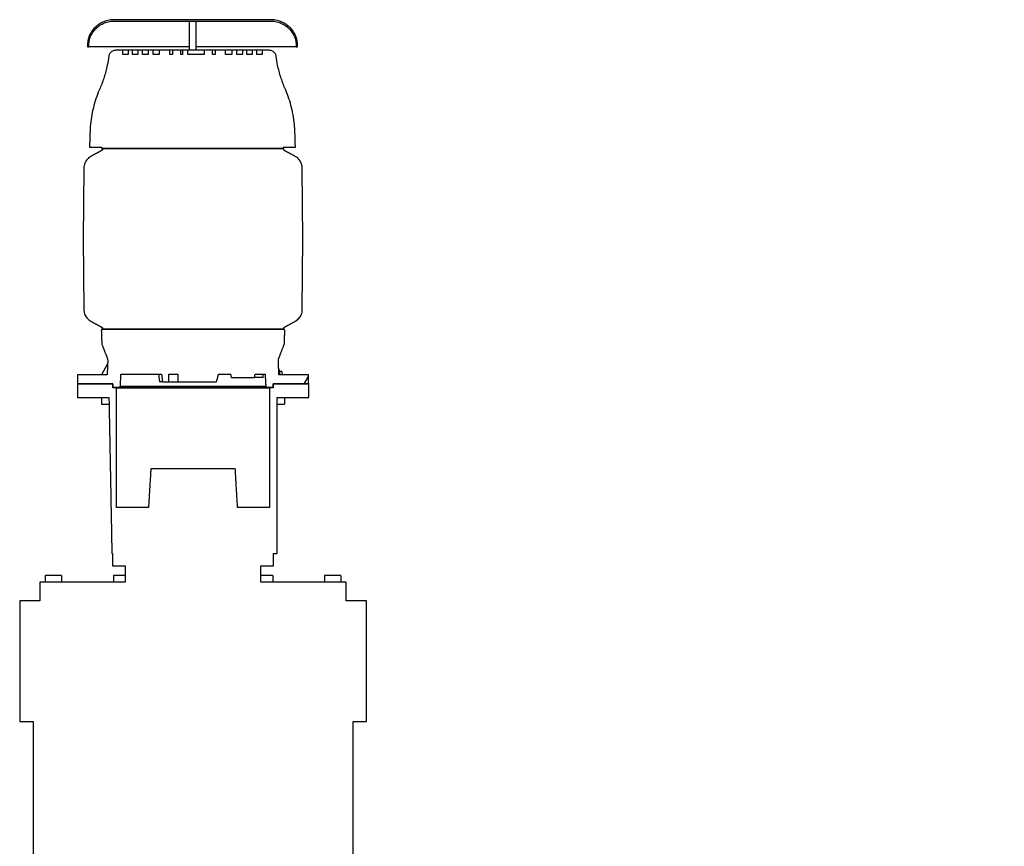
# Model space of a CAD drawing. Extents: x -89225 to 110569, y 13360 to 87647.
# Tile 433 of 478: x 87017 to 88463, y 78884 to 80099. Entities that reach past the tile are written whole.
import ezdxf

# ---------------------------------------------------------------- set-up
doc = ezdxf.new("R2010")
doc.units = 0
doc.layers.add('HIDDEN', color=7, linetype='Continuous', lineweight=9)
doc.layers.add('HIDDEN @ 100', color=7, linetype='Continuous', lineweight=9)
doc.layers.add('INSTALLATIE', color=6, linetype='Continuous')
doc.styles.add('ISO', font='ISO.SHX')

# ---------------------------------------------------------------- blocks, each defined once
blk = doc.blocks.new('*U81')
for points in [[(-14.101, 4.335), (0, 0)], [(0, 0), (2.324, 0)]]:
    blk.add_lwpolyline(points)
blk.add_circle((4.31, 0), 1.986)
blk.add_solid([(-12.552, 3.561), (-14.101, 4.335), (-12.384, 4.105)])
at = {"style": 'ISO'}
blk.add_attdef('NUMMER', (3.146, -0.835), '', height=1.8, dxfattribs=at)
blk = doc.blocks.new('*U554')
at = {"layer": 'HIDDEN @ 100'}
ref = blk.add_blockref('*U81', (88910.7, 78942.8), dxfattribs=dict(at, xscale=-100, yscale=100, zscale=100, rotation=180))
ref.add_attrib('NUMMER', '47', (89216.9, 78850.8), dxfattribs={"layer": '0', "height": 180, "style": 'ISO'})

msp = doc.modelspace()

# ---------------------------------------------------------------- hatches: boundary and pattern name
at = {"layer": 'INSTALLATIE'}
h = msp.add_hatch(dxfattribs=at)
h.set_pattern_fill('ANSI31', color=256, scale=2540, angle=-14.9998, style=0)
h.set_pattern_definition([(30.0002, (26738.4, 84288.65), (-158.7508, 274.9626), [])])
edge = h.paths.add_edge_path()
edge.add_spline(control_points=[(87118.9, 80061), (87118.9, 80063.2), (87119.1, 80065.6), (87120.1, 80070.2), (87120.8, 80072.5), (87122.5, 80076.6), (87123.7, 80078.8), (87126.4, 80082.8), (87128, 80084.6), (87131.3, 80087.8), (87133.2, 80089.4), (87137.4, 80092.1), (87139.7, 80093.3), (87144, 80095), (87146.5, 80095.8), (87151.7, 80096.8), (87154.3, 80097), (87156.7, 80097)], knot_values=[0, 0, 0, 0, 0.657014, 0.657014, 1.314027, 1.314027, 1.983662, 1.983662, 2.653297, 2.653297, 3.343253, 3.343253, 4.03321, 4.03321, 4.751693, 4.751693, 5.470175, 5.470175, 5.470175, 5.470175], degree=3, periodic=0)
edge.add_line((87156.7, 80097), (87385.6, 80097))
edge.add_spline(control_points=[(87385.6, 80097), (87388, 80097), (87390.6, 80096.8), (87395.8, 80095.8), (87398.3, 80095), (87402.6, 80093.3), (87404.9, 80092.1), (87409.1, 80089.4), (87411, 80087.8), (87414.3, 80084.6), (87415.9, 80082.8), (87418.6, 80078.8), (87419.8, 80076.6), (87421.5, 80072.5), (87422.2, 80070.2), (87423.2, 80065.6), (87423.4, 80063.2), (87423.4, 80061)], knot_values=[-5.470175, -5.470175, -5.470175, -5.470175, -4.751693, -4.751693, -4.03321, -4.03321, -3.343253, -3.343253, -2.653297, -2.653297, -1.983662, -1.983662, -1.314027, -1.314027, -0.657014, -0.657014, 0, 0, 0, 0], degree=3, periodic=0)
edge.add_line((87423.4, 80061), (87423.4, 80059))
edge.add_line((87423.4, 80059), (87425.5, 80059))
edge.add_line((87425.5, 80059), (87425.5, 80061))
edge.add_spline(control_points=[(87425.5, 80061), (87425.5, 80063.3), (87425.2, 80065.8), (87424.2, 80070.8), (87423.5, 80073.2), (87421.7, 80077.5), (87420.4, 80079.8), (87417.5, 80084), (87415.9, 80086), (87412.4, 80089.3), (87410.4, 80091), (87405.9, 80093.9), (87403.6, 80095.1), (87399, 80096.9), (87396.3, 80097.7), (87390.9, 80098.8), (87388.1, 80099), (87385.6, 80099)], knot_values=[0, 0, 0, 0, 0.69368, 0.69368, 1.38736, 1.38736, 2.094014, 2.094014, 2.800668, 2.800668, 3.528451, 3.528451, 4.256234, 4.256234, 5.0143, 5.0143, 5.772365, 5.772365, 5.772365, 5.772365], degree=3, periodic=0)
edge.add_line((87385.6, 80099), (87156.7, 80099))
edge.add_spline(control_points=[(87156.7, 80099), (87154.2, 80099), (87151.4, 80098.8), (87146, 80097.7), (87143.3, 80096.9), (87138.7, 80095.1), (87136.4, 80093.9), (87131.9, 80091), (87129.9, 80089.3), (87126.4, 80086), (87124.8, 80084), (87121.9, 80079.8), (87120.6, 80077.5), (87118.8, 80073.2), (87118.1, 80070.8), (87117.1, 80065.8), (87116.8, 80063.3), (87116.8, 80061)], knot_values=[-5.772365, -5.772365, -5.772365, -5.772365, -5.0143, -5.0143, -4.256234, -4.256234, -3.528451, -3.528451, -2.800668, -2.800668, -2.094014, -2.094014, -1.38736, -1.38736, -0.69368, -0.69368, 0, 0, 0, 0], degree=3, periodic=0)
edge.add_line((87116.8, 80061), (87116.8, 80059))
edge.add_line((87116.8, 80059), (87118.9, 80059))
edge.add_line((87118.9, 80059), (87118.9, 80061))
h = msp.add_hatch(dxfattribs=at)
h.set_pattern_fill('ANSI31', color=256, scale=2540, angle=15.0002, style=0)
h.set_pattern_definition([(60.00025, (26738.4, 84288.65), (-274.9637, 158.7488), [])])
edge = h.paths.add_edge_path()
edge.add_line((87328.1, 79573), (87362.2, 79573))
edge.add_line((87362.2, 79573), (87363.1, 79578))
edge.add_line((87363.1, 79578), (87377.8, 79578))
edge.add_line((87377.8, 79578), (87378.8, 79560))
edge.add_spline(control_points=[(87378.8, 79560), (87379.4, 79559.5), (87379.9, 79559)], knot_values=[0, 0, 0, 0.146789, 0.146789, 0.146789], weights=[1, 1.000011, 1], degree=2, periodic=0)
edge.add_line((87379.9, 79559), (87389.1, 79559))
edge.add_spline(control_points=[(87389.1, 79559), (87389.4, 79559.2), (87389.7, 79559.5)], knot_values=[0, 0, 0, 0.072961, 0.072961, 0.072961], weights=[1, 1.000002, 1], degree=2, periodic=0)
edge.add_line((87389.7, 79559.5), (87389.7, 79564))
edge.add_line((87389.7, 79564), (87441.8, 79564))
edge.add_line((87441.8, 79564), (87441.5, 79577))
edge.add_line((87441.5, 79577), (87398.1, 79577))
edge.add_line((87398.1, 79577), (87397.4, 79597))
edge.add_line((87397.4, 79597), (87397.6, 79600.4))
edge.add_spline(control_points=[(87397.6, 79600.4), (87401.7, 79611.1), (87406.1, 79622.6)], knot_values=[0, 0, 0, 2.382079, 2.382079, 2.382079], weights=[1, 1.000487, 1], degree=2, periodic=0)
edge.add_line((87406.1, 79622.6), (87406.8, 79641.5))
edge.add_line((87406.8, 79641.5), (87406.3, 79644))
edge.add_line((87406.3, 79644), (87405.1, 79644))
edge.add_line((87405.1, 79644), (87139, 79644))
edge.add_line((87139, 79644), (87137.7, 79644))
edge.add_line((87137.7, 79644), (87137.3, 79641.5))
edge.add_line((87137.3, 79641.5), (87138, 79622.6))
edge.add_spline(control_points=[(87138, 79622.6), (87142.3, 79611.1), (87146.5, 79600.4)], knot_values=[0, 0, 0, 2.382079, 2.382079, 2.382079], weights=[1, 1.000487, 1], degree=2, periodic=0)
edge.add_line((87146.5, 79600.4), (87146.7, 79597))
edge.add_line((87146.7, 79597), (87145.9, 79577))
edge.add_line((87145.9, 79577), (87102.5, 79577))
edge.add_line((87102.5, 79577), (87102.2, 79564))
edge.add_line((87102.2, 79564), (87154.4, 79564))
edge.add_line((87154.4, 79564), (87154.4, 79559.5))
edge.add_spline(control_points=[(87154.4, 79559.5), (87154.6, 79559.2), (87154.9, 79559)], knot_values=[0, 0, 0, 0.072961, 0.072961, 0.072961], weights=[1, 1.000002, 1], degree=2, periodic=0)
edge.add_line((87154.9, 79559), (87164.1, 79559))
edge.add_spline(control_points=[(87164.1, 79559), (87164.7, 79559.5), (87165.2, 79560)], knot_values=[0, 0, 0, 0.146789, 0.146789, 0.146789], weights=[1, 1.000011, 1], degree=2, periodic=0)
edge.add_line((87165.2, 79560), (87166.2, 79578))
edge.add_line((87166.2, 79578), (87225.8, 79578))
edge.add_line((87225.8, 79578), (87227, 79567))
edge.add_line((87227, 79567), (87236.2, 79567))
edge.add_line((87236.2, 79567), (87236.2, 79578))
edge.add_line((87236.2, 79578), (87249.8, 79578))
edge.add_line((87249.8, 79578), (87249.8, 79567))
edge.add_line((87249.8, 79567), (87306.5, 79567))
edge.add_spline(control_points=[(87306.5, 79567), (87308, 79572.3), (87309.5, 79578)], knot_values=[0, 0, 0, 1.139962, 1.139962, 1.139962], weights=[1, 1.000364, 1], degree=2, periodic=0)
edge.add_line((87309.5, 79578), (87327.2, 79578))
edge.add_line((87327.2, 79578), (87328.1, 79573))

# ---------------------------------------------------------------- linework, layer by layer
for p, q in [((87385.6, 80099), (87156.7, 80099)), ((87156.7, 80097), (87385.6, 80097)), ((87266.2, 80097), (87266.2, 80054)), ((87276.2, 80097), (87276.2, 80054)), ((87116.8, 80061), (87116.8, 80059)), ((87118.9, 80059), (87118.9, 80061)), ((87423.4, 80061), (87423.4, 80059)), ((87425.5, 80059), (87425.5, 80061)), ((87116.8, 80059), (87118.9, 80059)), ((87266.2, 80059), (87118.9, 80059)), ((87169, 80054), (87158.8, 80054)), ((87169, 80048), (87169, 80054)), ((87176.7, 80054), (87169, 80054)), ((87176.7, 80048), (87169, 80048)), ((87183.3, 80054), (87176.7, 80054)), ((87176.7, 80054), (87176.7, 80048)), ((87183.3, 80048), (87183.3, 80054)), ((87191.1, 80054), (87183.3, 80054)), ((87191.1, 80048), (87183.3, 80048)), ((87198, 80054), (87191.1, 80054)), ((87191.1, 80054), (87191.1, 80048)), ((87198, 80048), (87198, 80054)), ((87206.2, 80054), (87198, 80054)), ((87206.2, 80048), (87198, 80048)), ((87213.4, 80054), (87206.2, 80054)), ((87206.2, 80054), (87206.2, 80048)), ((87213.4, 80048), (87213.4, 80054)), ((87222.4, 80054), (87213.4, 80054)), ((87222.4, 80048), (87213.4, 80048)), ((87237.8, 80054), (87222.4, 80054)), ((87222.4, 80054), (87222.4, 80048)), ((87237.8, 80048), (87237.8, 80054)), ((87241.7, 80054), (87237.8, 80054)), ((87241.7, 80048), (87237.8, 80048)), ((87254.2, 80054), (87241.7, 80054)), ((87241.7, 80054), (87241.7, 80048)), ((87254.2, 80048), (87254.2, 80054)), ((87254.3, 80054), (87254.2, 80054)), ((87256.7, 80048), (87254.2, 80048)), ((87256.7, 80054), (87254.3, 80054)), ((87264.2, 80054), (87256.7, 80054)), ((87256.7, 80054), (87256.7, 80048)), ((87264.2, 80048), (87264.2, 80054)), ((87266.9, 80054), (87264.2, 80054)), ((87288.1, 80048), (87264.2, 80048)), ((87288.1, 80054), (87266.9, 80054)), ((87423.4, 80059), (87276.2, 80059)), ((87300.6, 80054), (87288.1, 80054)), ((87288.1, 80054), (87288.1, 80048)), ((87300.6, 80048), (87300.6, 80054)), ((87304.5, 80054), (87300.6, 80054)), ((87304.5, 80048), (87300.6, 80048)), ((87319.9, 80054), (87304.5, 80054)), ((87304.5, 80054), (87304.5, 80048)), ((87319.9, 80048), (87319.9, 80054)), ((87322.8, 80054), (87319.9, 80054)), ((87328.9, 80048), (87319.9, 80048)), ((87328.9, 80054), (87322.8, 80054)), ((87336.1, 80054), (87328.9, 80054)), ((87328.9, 80054), (87328.9, 80048)), ((87336.1, 80048), (87336.1, 80054)), ((87344.4, 80054), (87336.1, 80054)), ((87344.4, 80048), (87336.1, 80048)), ((87351.2, 80054), (87344.4, 80054)), ((87344.4, 80054), (87344.4, 80048)), ((87351.2, 80048), (87351.2, 80054)), ((87359, 80054), (87351.2, 80054)), ((87359, 80048), (87351.2, 80048)), ((87365.7, 80054), (87359, 80054)), ((87359, 80054), (87359, 80048)), ((87365.7, 80048), (87365.7, 80054)), ((87373.3, 80054), (87365.7, 80054)), ((87373.3, 80048), (87365.7, 80048)), ((87383.5, 80054), (87373.3, 80054)), ((87373.3, 80054), (87373.3, 80048)), ((87423.4, 80059), (87425.5, 80059)), ((87120, 79911.5), (87137.7, 79911.5)), ((87137.7, 79911.5), (87137.7, 79909.9)), ((87137.7, 79909.9), (87404.6, 79909.9)), ((87405.1, 79909.9), (87139, 79909.9)), ((87404.6, 79909.9), (87404.6, 79911.5)), ((87404.6, 79911.5), (87422.3, 79911.5)), ((87111.6, 79880.5), (87110.7, 79776.9)), ((87433.3, 79776.9), (87432.4, 79880.5)), ((87110.7, 79776.9), (87111.6, 79673.4)), ((87432.4, 79673.4), (87433.3, 79776.9)), ((87406.3, 79644), (87137.7, 79644)), ((87139, 79644), (87405.1, 79644)), ((87146.5, 79600.4), (87146.7, 79597)), ((87397.4, 79597), (87397.6, 79600.4)), ((87146.5, 79593.4), (87137.8, 79577)), ((87398.5, 79584.6), (87399.5, 79577)), ((87145.9, 79577), (87102.5, 79577)), ((87166.2, 79578), (87225.8, 79578)), ((87221.2, 79578), (87222.6, 79567)), ((87225.8, 79578), (87227, 79567)), ((87236.2, 79567), (87236.2, 79578)), ((87236.2, 79578), (87249.8, 79578)), ((87249.8, 79578), (87249.8, 79567)), ((87309.5, 79578), (87327.2, 79578)), ((87327.2, 79578), (87328.1, 79573)), ((87328.1, 79573), (87362.2, 79573)), ((87362.2, 79573), (87363.1, 79578)), ((87374.9, 79573), (87362.2, 79573)), ((87363.1, 79578), (87377.8, 79578)), ((87441.5, 79577), (87398.1, 79577)), ((87398.9, 79582), (87399.3, 79582)), ((87402.6, 79582), (87399.3, 79582)), ((87402.6, 79582), (87402.7, 79577)), ((87102.2, 79564), (87154.4, 79564)), ((87154.4, 79564), (87102.2, 79564)), ((87102.2, 79564), (87102.2, 79544)), ((87154.4, 79564), (87154.4, 79559.5)), ((87154.4, 79558), (87154.4, 79564)), ((87159.7, 79558), (87154.4, 79558)), ((87154.9, 79559), (87164.1, 79559)), ((87159.7, 79382), (87159.7, 79558)), ((87159.7, 79558), (87384.3, 79558)), ((87379.9, 79559), (87164.1, 79559)), ((87378.8, 79560), (87165.2, 79560)), ((87227, 79567), (87222.6, 79567)), ((87227, 79567), (87236.2, 79567)), ((87236.2, 79567), (87249.8, 79567)), ((87249.8, 79567), (87306.5, 79567)), ((87379.9, 79559), (87389.1, 79559)), ((87389.7, 79558), (87384.3, 79558)), ((87384.3, 79558), (87384.3, 79382)), ((87389.7, 79559.5), (87389.7, 79564)), ((87389.7, 79564), (87441.8, 79564)), ((87441.8, 79564), (87389.7, 79564)), ((87389.7, 79564), (87389.7, 79558)), ((87441.8, 79544), (87441.8, 79564)), ((87102.2, 79544), (87148.5, 79544)), ((87137.7, 79544), (87137.7, 79534)), ((87395.5, 79314.5), (87395.5, 79544)), ((87395.5, 79544), (87441.8, 79544)), ((87406.4, 79544), (87406.4, 79534)), ((87137.7, 79534), (87148.7, 79534)), ((87395.5, 79534), (87406.4, 79534)), ((87334, 79439), (87210, 79439)), ((87206.6, 79382), (87159.7, 79382)), ((87384.3, 79382), (87337.4, 79382)), ((87152.8, 79314.5), (87153.8, 79314.5)), ((87153.8, 79314.5), (87153.8, 79296.5)), ((87390.2, 79296.5), (87390.2, 79314.5)), ((87390.2, 79314.5), (87395.5, 79314.5)), ((87153.8, 79296.5), (87172.3, 79296.5)), ((87172.3, 79296.5), (87172.3, 79272.5)), ((87371.7, 79272.5), (87371.7, 79296.5)), ((87371.7, 79296.5), (87390.2, 79296.5)), ((87055, 79281.9), (87055, 79272.5)), ((87078.4, 79282.5), (87055.6, 79282.5)), ((87079, 79281.9), (87079, 79272.5)), ((87155, 79281.9), (87155, 79272.5)), ((87172.3, 79282.5), (87155.6, 79282.5)), ((87388.4, 79282.5), (87371.7, 79282.5)), ((87389, 79281.9), (87389, 79272.5)), ((87465, 79281.9), (87465, 79272.5)), ((87488.4, 79282.5), (87465.6, 79282.5)), ((87489, 79281.9), (87489, 79272.5)), ((87172.3, 79272.5), (87047, 79272.5)), ((87047, 79272.5), (87047, 79245)), ((87497, 79272.5), (87371.7, 79272.5)), ((87497, 79245), (87497, 79272.5)), ((87047, 79245), (87017.4, 79245)), ((87017.4, 79245), (87017.4, 79067.5)), ((87526.6, 79245), (87497, 79245)), ((87526.6, 79067.5), (87526.6, 79245)), ((87017.4, 79067.5), (87037, 79067.5)), ((87037, 79067.5), (87037, 78854)), ((87507, 78854), (87507, 79067.5)), ((87507, 79067.5), (87526.6, 79067.5))]:
    msp.add_line(p, q, dxfattribs=at)
for centre, start, end in [((87055.6, 79281.9), 90, 180), ((87078.4, 79281.9), 0, 90), ((87155.6, 79281.9), 90, 180), ((87388.4, 79281.9), 0, 90), ((87465.6, 79281.9), 90, 180), ((87488.4, 79281.9), 0, 90)]:
    msp.add_arc(centre, 0.6, start, end, dxfattribs=at)
for centre, major_axis, ratio, start_param, end_param in [((87393.7, 79582), (0, -10), 0.5, 1.832596, 2.211095), ((87216.3, 78201.5), (93.4, 2126.5), 0.060554, 5.416008, 5.419089)]:
    msp.add_ellipse(centre, major_axis=major_axis, ratio=ratio, start_param=start_param, end_param=end_param, dxfattribs=at)
for points, knots in [([(87156.7, 80099), (87154.2, 80099), (87151.4, 80098.8), (87146, 80097.7), (87143.3, 80096.9), (87138.7, 80095.1), (87136.4, 80093.9), (87131.9, 80091), (87129.9, 80089.3), (87126.4, 80086), (87124.8, 80084), (87121.9, 80079.8), (87120.6, 80077.5), (87118.8, 80073.2), (87118.1, 80070.8), (87117.1, 80065.8), (87116.8, 80063.3), (87116.8, 80061)], [-5.772365, -5.772365, -5.772365, -5.772365, -5.0143, -5.0143, -4.256234, -4.256234, -3.528451, -3.528451, -2.800668, -2.800668, -2.094014, -2.094014, -1.38736, -1.38736, -0.69368, -0.69368, 0, 0, 0, 0]), ([(87118.9, 80061), (87118.9, 80063.2), (87119.1, 80065.6), (87120.1, 80070.2), (87120.8, 80072.5), (87122.5, 80076.6), (87123.7, 80078.8), (87126.4, 80082.8), (87128, 80084.6), (87131.3, 80087.8), (87133.2, 80089.4), (87137.4, 80092.1), (87139.7, 80093.3), (87144, 80095), (87146.5, 80095.8), (87151.7, 80096.8), (87154.3, 80097), (87156.7, 80097)], [0, 0, 0, 0, 0.657014, 0.657014, 1.314027, 1.314027, 1.983662, 1.983662, 2.653297, 2.653297, 3.343253, 3.343253, 4.03321, 4.03321, 4.751693, 4.751693, 5.470175, 5.470175, 5.470175, 5.470175]), ([(87425.5, 80061), (87425.5, 80063.3), (87425.2, 80065.8), (87424.2, 80070.8), (87423.5, 80073.2), (87421.7, 80077.5), (87420.4, 80079.8), (87417.5, 80084), (87415.9, 80086), (87412.4, 80089.3), (87410.4, 80091), (87405.9, 80093.9), (87403.6, 80095.1), (87399, 80096.9), (87396.3, 80097.7), (87390.9, 80098.8), (87388.1, 80099), (87385.6, 80099)], [0, 0, 0, 0, 0.69368, 0.69368, 1.38736, 1.38736, 2.094014, 2.094014, 2.800668, 2.800668, 3.528451, 3.528451, 4.256234, 4.256234, 5.0143, 5.0143, 5.772365, 5.772365, 5.772365, 5.772365]), ([(87385.6, 80097), (87388, 80097), (87390.6, 80096.8), (87395.8, 80095.8), (87398.3, 80095), (87402.6, 80093.3), (87404.9, 80092.1), (87409.1, 80089.4), (87411, 80087.8), (87414.3, 80084.6), (87415.9, 80082.8), (87418.6, 80078.8), (87419.8, 80076.6), (87421.5, 80072.5), (87422.2, 80070.2), (87423.2, 80065.6), (87423.4, 80063.2), (87423.4, 80061)], [-5.470175, -5.470175, -5.470175, -5.470175, -4.751693, -4.751693, -4.03321, -4.03321, -3.343253, -3.343253, -2.653297, -2.653297, -1.983662, -1.983662, -1.314027, -1.314027, -0.657014, -0.657014, 0, 0, 0, 0]), ([(87158.8, 80054), (87158.2, 80054), (87157.4, 80053.9), (87156, 80053.7), (87155.3, 80053.4), (87154.1, 80053), (87153.4, 80052.6), (87152.2, 80051.9), (87151.7, 80051.4), (87150.8, 80050.5), (87150.3, 80050), (87149.5, 80048.9), (87149.2, 80048.3), (87148.7, 80047.2), (87148.5, 80046.5), (87148.3, 80045.7), (87148.3, 80045.4), (87148.3, 80045.2)], [4.600974, 4.600974, 4.600974, 4.600974, 4.802362, 4.802362, 5.003751, 5.003751, 5.197869, 5.197869, 5.391987, 5.391987, 5.578932, 5.578932, 5.765876, 5.765876, 5.947529, 5.947529, 6.013654, 6.013654, 6.013654, 6.013654]), ([(87394, 80045.2), (87394, 80045.4), (87394, 80045.7), (87393.8, 80046.5), (87393.6, 80047.2), (87393.1, 80048.3), (87392.8, 80048.9), (87392, 80050), (87391.5, 80050.5), (87390.6, 80051.4), (87390.1, 80051.9), (87388.9, 80052.6), (87388.3, 80053), (87387, 80053.4), (87386.3, 80053.7), (87384.9, 80053.9), (87384.2, 80054), (87383.5, 80054)], [0.115528, 0.115528, 0.115528, 0.115528, 0.181652, 0.181652, 0.363305, 0.363305, 0.550249, 0.550249, 0.737194, 0.737194, 0.931312, 0.931312, 1.125431, 1.125431, 1.326819, 1.326819, 1.528208, 1.528208, 1.528208, 1.528208]), ([(87148.3, 80045.2), (87147.7, 80040.8), (87147, 80036.4), (87144.8, 80026.1), (87143.3, 80020.3), (87139.7, 80009), (87137.7, 80003.6), (87135.3, 79998.2), (87135.2, 79997.9), (87135.1, 79997.6)], [55.746176, 55.746176, 55.746176, 55.746176, 56.978656, 56.978656, 58.635181, 58.635181, 60.291706, 60.291706, 60.39728, 60.39728, 60.39728, 60.39728]), ([(87407.2, 79997.6), (87407.1, 79997.9), (87407, 79998.2), (87404.6, 80003.6), (87402.6, 80009), (87399, 80020.3), (87397.5, 80026.1), (87395.3, 80036.4), (87394.6, 80040.8), (87394, 80045.2)], [46.933973, 46.933973, 46.933973, 46.933973, 47.039547, 47.039547, 48.696072, 48.696072, 50.352597, 50.352597, 51.585077, 51.585077, 51.585077, 51.585077]), ([(87135.1, 79997.6), (87134.8, 79996.9), (87134.5, 79996.2), (87132.4, 79991.2), (87130.8, 79986.9), (87128, 79978.6), (87126.7, 79974.2), (87124.5, 79965.2), (87123.6, 79960.6), (87122.1, 79951.2), (87121.5, 79946.5), (87120.9, 79939.1), (87120.8, 79936.4), (87120.7, 79933.8)], [16.629048, 16.629048, 16.629048, 16.629048, 16.838487, 16.838487, 18.152124, 18.152124, 19.454981, 19.454981, 20.757839, 20.757839, 22.060697, 22.060697, 22.823646, 22.823646, 22.823646, 22.823646]), ([(87421.6, 79933.8), (87421.5, 79936.4), (87421.4, 79939.1), (87420.8, 79946.5), (87420.2, 79951.2), (87418.7, 79960.6), (87417.8, 79965.2), (87415.6, 79974.2), (87414.3, 79978.6), (87411.5, 79986.9), (87409.9, 79991.2), (87407.8, 79996.2), (87407.5, 79996.9), (87407.2, 79997.6)], [70.630574, 70.630574, 70.630574, 70.630574, 71.393523, 71.393523, 72.696381, 72.696381, 73.999239, 73.999239, 75.302097, 75.302097, 76.615733, 76.615733, 76.825172, 76.825172, 76.825172, 76.825172]), ([(87122, 79898.1), (87122, 79898.1), (87122, 79898.1), (87122, 79898), (87122, 79898), (87122, 79898), (87122, 79898), (87122, 79898), (87121.9, 79898), (87121.9, 79898), (87121.9, 79898), (87121.9, 79898), (87121.9, 79898), (87121.8, 79898), (87121.8, 79898), (87121.7, 79897.9), (87121.7, 79897.9), (87121.5, 79897.8), (87121.4, 79897.7), (87121, 79897.5), (87120.8, 79897.3), (87120.1, 79896.9), (87119.6, 79896.6), (87118.3, 79895.5), (87117.5, 79894.7), (87115.3, 79892.3), (87114.1, 79890.4), (87112.2, 79885.9), (87111.6, 79883.2), (87111.6, 79880.5)], [-2.144004, -2.144004, -2.144004, -2.144004, -2.143684, -2.143684, -2.143364, -2.143364, -2.142722, -2.142722, -2.141438, -2.141438, -2.13887, -2.13887, -2.133733, -2.133733, -2.123451, -2.123451, -2.102861, -2.102861, -2.061579, -2.061579, -1.978648, -1.978648, -1.811655, -1.811655, -1.47573, -1.47573, -0.813123, -0.813123, -0.000002, -0.000002, -0.000002, -0.000002]), ([(87432.4, 79880.5), (87432.4, 79882.7), (87432.1, 79884.8), (87430.6, 79889.1), (87429.5, 79891.1), (87426.4, 79895), (87424.4, 79896.8), (87422.1, 79898.1), (87422.1, 79898.1), (87422.1, 79898.1)], [-1.274456, -1.274456, -1.274456, -1.274456, -0.884004, -0.884004, -0.471778, -0.471778, -0.000011, -0.000011, -0.000001, -0.000001, -0.000001, -0.000001]), ([(87111.6, 79673.4), (87111.6, 79671.2), (87112, 79669), (87113.4, 79664.8), (87114.5, 79662.7), (87117.6, 79658.8), (87119.7, 79657.1), (87122, 79655.8), (87122, 79655.8), (87122, 79655.8)], [-1.275535, -1.275535, -1.275535, -1.275535, -0.884752, -0.884752, -0.472177, -0.472177, -0.000011, -0.000011, -0.000001, -0.000001, -0.000001, -0.000001]), ([(87422.1, 79655.8), (87422.1, 79655.8), (87422.1, 79655.8), (87422.1, 79655.8), (87422.1, 79655.8), (87422.1, 79655.8), (87422.1, 79655.8), (87422.1, 79655.8), (87422.1, 79655.8), (87422.1, 79655.8), (87422.1, 79655.8), (87422.1, 79655.9), (87422.1, 79655.9), (87422.2, 79655.9), (87422.2, 79655.9), (87422.3, 79656), (87422.4, 79656), (87422.5, 79656.1), (87422.7, 79656.2), (87423, 79656.4), (87423.2, 79656.5), (87423.9, 79657), (87424.4, 79657.3), (87425.7, 79658.4), (87426.5, 79659.1), (87428.7, 79661.6), (87429.9, 79663.5), (87431.9, 79668), (87432.4, 79670.7), (87432.4, 79673.4)], [-2.144004, -2.144004, -2.144004, -2.144004, -2.143684, -2.143684, -2.143364, -2.143364, -2.142722, -2.142722, -2.141438, -2.141438, -2.13887, -2.13887, -2.133733, -2.133733, -2.123451, -2.123451, -2.102861, -2.102861, -2.061579, -2.061579, -1.978648, -1.978648, -1.811655, -1.811655, -1.47573, -1.47573, -0.813123, -0.813123, -0.000002, -0.000002, -0.000002, -0.000002])]:
    msp.add_open_spline(points, degree=3, knots=knots, dxfattribs=at)
for points, weights in [([(87120.7, 79933.8), (87120.3, 79922.7), (87120, 79911.5)], [1.00000000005, 1.00000254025, 1]), ([(87422.3, 79911.5), (87422, 79922.7), (87421.6, 79933.8)], [1, 1.00000256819, 1.00000000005]), ([(87138.9, 79907.4), (87130.9, 79903), (87122, 79898.1)], [1, 1.00166373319, 1.0000210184]), ([(87139, 79909.9), (87139, 79908.7), (87138.9, 79907.4)], [1, 1.00000034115, 1.00000066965]), ([(87405.1, 79907.4), (87405.1, 79908.7), (87405.1, 79909.9)], [1.00000066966, 1.00000034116, 1]), ([(87422.1, 79898.1), (87413.1, 79903), (87405.1, 79907.4)], [1.00002101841, 1.00166373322, 1]), ([(87122, 79655.8), (87130.9, 79650.9), (87138.9, 79646.4)], [1.0000210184, 1.00166373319, 1]), ([(87137.7, 79644), (87137.5, 79642.7), (87137.3, 79641.5)], [1, 1.00000132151, 1]), ([(87137.3, 79641.5), (87137.6, 79632), (87138, 79622.6)], [1, 1.00000299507, 1.00000000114]), ([(87138.9, 79646.4), (87139, 79645.2), (87139, 79644)], [1.00000066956, 1.00000034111, 1]), ([(87405.1, 79646.4), (87413.1, 79650.9), (87422.1, 79655.8)], [1, 1.00166373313, 1.00002101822]), ([(87405.1, 79644), (87405.1, 79645.2), (87405.1, 79646.4)], [1, 1.0000003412, 1.00000066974]), ([(87406.1, 79622.6), (87406.4, 79632), (87406.8, 79641.5)], [1.00000000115, 1.00000300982, 1]), ([(87406.8, 79641.5), (87406.5, 79642.7), (87406.3, 79644)], [1, 1.00000136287, 1]), ([(87138, 79622.6), (87142.3, 79611.1), (87146.5, 79600.4)], [1, 1.00048680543, 1]), ([(87397.6, 79600.4), (87401.7, 79611.1), (87406.1, 79622.6)], [1, 1.00048680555, 1]), ([(87146.7, 79597), (87146.3, 79587), (87145.9, 79577)], [1, 1.00000385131, 1]), ([(87398.1, 79577), (87397.7, 79587), (87397.4, 79597)], [1, 1.00000386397, 1]), ([(87102.5, 79577), (87102.4, 79570.5), (87102.2, 79564)], [1, 1.00000042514, 1]), ([(87165.2, 79560), (87165.7, 79569), (87166.2, 79578)], [1, 1.00000984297, 1]), ([(87306.5, 79567), (87308, 79572.3), (87309.5, 79578)], [1, 1.0003637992, 1]), ([(87377.8, 79578), (87378.3, 79569), (87378.8, 79560)], [1, 1.00000984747, 1]), ([(87441.8, 79564), (87441.7, 79570.5), (87441.5, 79577)], [1, 1.00000055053, 1]), ([(87154.4, 79559.5), (87154.6, 79559.2), (87154.9, 79559)], [1, 1.00000225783, 1]), ([(87164.1, 79559), (87164.7, 79559.5), (87165.2, 79560)], [1, 1.00001084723, 1]), ([(87378.8, 79560), (87379.4, 79559.5), (87379.9, 79559)], [1, 1.00001085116, 1]), ([(87389.1, 79559), (87389.4, 79559.2), (87389.7, 79559.5)], [1, 1.0000022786, 1]), ([(87148.5, 79544), (87150.7, 79427.2), (87152.8, 79314.5)], [1, 1.00013580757, 1]), ([(87210, 79439), (87208.3, 79411.3), (87206.6, 79382)], [1, 1.00025031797, 1]), ([(87337.4, 79382), (87335.7, 79411.3), (87334, 79439)], [1, 1.00025031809, 1])]:
    msp.add_rational_spline(points, weights, degree=2, dxfattribs=at)

# ---------------------------------------------------------------- block references
at = {"layer": 'HIDDEN'}
msp.add_blockref('*U554', (0, 0), dxfattribs=at)

doc.saveas('drawing.dxf')
